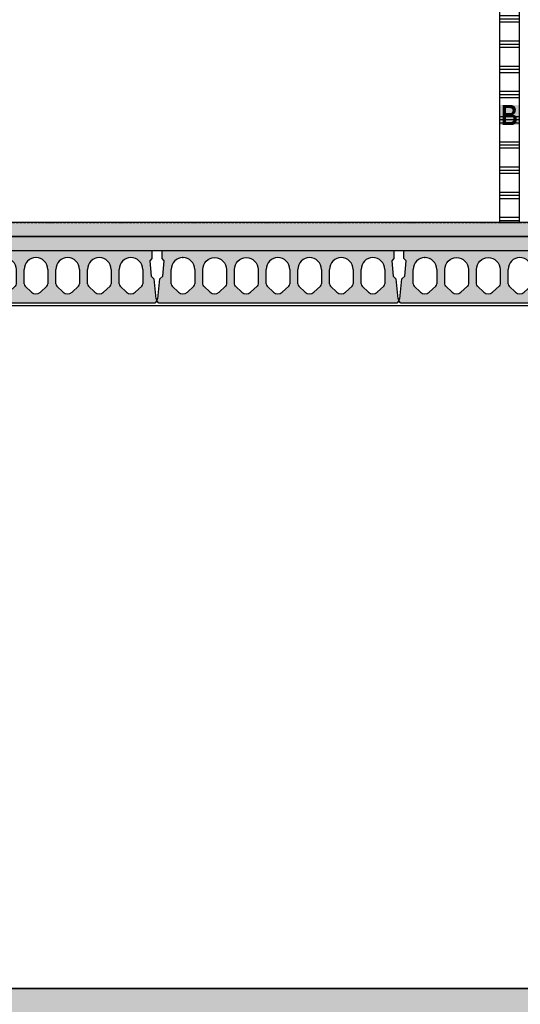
# Model space of a CAD drawing. Header units: millimetres. Extents: x -297000 to 504135, y -166520 to 252050.
# Tile 341 of 416: x 73494 to 75977, y -15678 to -10795. Entities that reach past the tile are written whole.
import ezdxf

# ---------------------------------------------------------------- set-up
doc = ezdxf.new("R2010")
doc.units = ezdxf.units.MM
doc.header["$MEASUREMENT"] = 0
doc.linetypes.add('ACAD_ISO10W100', pattern=[18, 12, -3, 0, -3])
doc.linetypes.add('CENTER', pattern=[50.800000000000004, 31.75, -6.349999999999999, 6.349999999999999, -6.349999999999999])
doc.layers.get('Defpoints').update_dxf_attribs({"color": 6})
for name, color, linetype in [('010_D0050_D', 1, 'Continuous'), ('040_AXPRI_B', 9, 'CENTER'), ('053_SHADE_S', 253, 'Continuous'), ('068_HATCH_H', 8, 'Continuous'), ('220_WALIN_E', 1, 'Continuous'), ('220_WALIN_G', 1, 'Continuous'), ('299_CONCR_G', 3, 'Continuous'), ('299_CONCR_H', 251, 'Continuous'), ('450_CEIFI_G', 2, 'Continuous')]:
    doc.layers.add(name, color=color, linetype=linetype)
doc.styles.add('VMX 1 SMALL 100', font='unvr55w.TTF', dxfattribs={"height": 100})
doc.styles.add('VMX 2 MEDIUM 50', font='unvr55w.TTF', dxfattribs={"height": 100})
doc.dimstyles.new('VMX 50', dxfattribs={"dimscale": 50, "dimtxt": 1, "dimasz": 1, "dimexe": 2, "dimexo": 2, "dimgap": 0.7, "dimtad": 1, "dimdec": 0, "dimdsep": 46, "dimtxsty": 'VMX 2 MEDIUM 50', "dimblk1": 'VMX-DIM-ARROW', "dimblk2": 'VMX-DIM-ARROW', "dimsah": 1, "dimcen": 1, "dimdle": 2, "dimse1": 1, "dimse2": 1, "dimclrd": 256, "dimclre": 256, "dimclrt": 256, "dimadec": 0, "dimazin": 0, "dimtm": 1e-09, "dimtfac": 1, "dimtdec": 0, "dimtmove": 2, "dimatfit": 2, "dimldrblk": 'VMX-DIM-ARROW', "dimfxl": 0, "dimtolj": 2, "dimlwd": -1, "dimarcsym": 0})

# ---------------------------------------------------------------- blocks, each defined once
blk = doc.blocks.new('GRID02')
at = {"layer": '040_AXPRI_B', "linetype": 'ACAD_ISO10W100'}
blk.add_lwpolyline([(-4000, 3800), (27199.99999785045, 3800)], dxfattribs=at)
at = {"layer": 'Defpoints'}
blk.add_lwpolyline([(-4000, 0), (27199.99999785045, 0)], dxfattribs=at)
blk = doc.blocks.new('KANAALPLAAT260')
at = {"layer": '299_CONCR_H'}
h = blk.add_hatch(color=256, dxfattribs=at)
h.paths.add_polyline_path([(5.049627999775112, 120.4962809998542), (18.44946200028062, 133.8961149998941), (25.96350099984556, 209.0364990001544), (15, 220), (15, 260), (1165, 260), (1165, 220), (1154.036499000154, 209.0364990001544), (1161.550537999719, 133.8961149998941), (1174.950372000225, 120.4962809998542), (1185, 20), (1190, 20), (1190, 10), (1180, 0), (0, 0), (-10, 10), (-10, 20), (-5, 20)])
edge = h.paths.add_edge_path(flags=16)
edge.add_arc((119, 76.68257113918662), 31.68257478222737, 226.8415831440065, 313.1584168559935)
edge.add_line((140.6714472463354, 53.57123368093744), (172.760268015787, 83.66084609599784))
edge.add_arc((162.5, 94.60282490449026), 15, 313.1584168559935, 360)
edge.add_line((177.5, 94.60282490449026), (177.5, 166.5))
edge.add_arc((119, 166.5), 58.5, 0, 180)
edge.add_line((60.5, 166.5), (60.5, 94.60282490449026))
edge.add_arc((75.5, 94.60282490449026), 14.99999999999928, 180, 226.8415831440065)
edge.add_line((65.239731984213, 83.66084609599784), (97.32855275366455, 53.57123368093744))
edge = h.paths.add_edge_path(flags=16)
edge.add_line((254.3285527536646, 53.57123368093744), (222.239731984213, 83.66084609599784))
edge.add_arc((232.5, 94.60282490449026), 14.99999999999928, 180, 226.8415831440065, ccw=False)
edge.add_line((217.5, 94.60282490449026), (217.5, 166.5))
edge.add_arc((276, 166.5), 58.5, 0, 180, ccw=False)
edge.add_line((334.5, 166.5), (334.5, 94.60282490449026))
edge.add_arc((319.5, 94.60282490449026), 15, -46.841583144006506, 0, ccw=False)
edge.add_line((329.760268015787, 83.66084609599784), (297.6714472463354, 53.57123368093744))
edge.add_arc((276, 76.68257113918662), 31.68257478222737, 226.8415831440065, 313.1584168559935, ccw=False)
edge = h.paths.add_edge_path(flags=16)
edge.add_arc((389.5, 94.60282490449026), 14.99999999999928, 180, 226.8415831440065)
edge.add_line((379.239731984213, 83.66084609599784), (411.3285527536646, 53.57123368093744))
edge.add_arc((433, 76.68257113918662), 31.68257478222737, 226.8415831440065, 313.1584168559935)
edge.add_line((454.6714472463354, 53.57123368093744), (486.760268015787, 83.66084609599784))
edge.add_arc((476.5, 94.60282490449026), 15, 313.1584168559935, 360)
edge.add_line((491.5, 94.60282490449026), (491.5, 166.5))
edge.add_arc((433, 166.5), 58.5, 0, 180)
edge.add_line((374.5, 166.5), (374.5, 94.60282490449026))
edge = h.paths.add_edge_path(flags=16)
edge.add_arc((590, 76.68257113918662), 31.68257478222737, 226.8415831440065, 313.1584168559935)
edge.add_line((611.6714472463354, 53.57123368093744), (643.760268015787, 83.66084609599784))
edge.add_arc((633.5, 94.60282490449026), 15, 313.1584168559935, 360)
edge.add_line((648.5, 94.60282490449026), (648.5, 166.5))
edge.add_arc((590, 166.5), 58.5, 0, 180)
edge.add_line((531.5, 166.5), (531.5, 94.60282490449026))
edge.add_arc((546.5, 94.60282490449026), 14.99999999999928, 180, 226.8415831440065)
edge.add_line((536.239731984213, 83.66084609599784), (568.3285527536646, 53.57123368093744))
edge = h.paths.add_edge_path(flags=16)
edge.add_line((725.3285527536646, 53.57123368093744), (693.239731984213, 83.66084609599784))
edge.add_arc((703.5, 94.60282490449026), 14.99999999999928, 180, 226.8415831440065, ccw=False)
edge.add_line((688.5, 94.60282490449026), (688.5, 166.5))
edge.add_arc((747, 166.5), 58.5, 0, 180, ccw=False)
edge.add_line((805.5, 166.5), (805.5, 94.60282490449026))
edge.add_arc((790.5, 94.60282490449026), 15, -46.841583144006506, 0, ccw=False)
edge.add_line((800.760268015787, 83.66084609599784), (768.6714472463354, 53.57123368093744))
edge.add_arc((747, 76.68257113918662), 31.68257478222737, 226.8415831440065, 313.1584168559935, ccw=False)
edge = h.paths.add_edge_path(flags=16)
edge.add_arc((860.5, 94.60282490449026), 14.99999999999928, 180, 226.8415831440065)
edge.add_line((850.239731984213, 83.66084609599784), (882.3285527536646, 53.57123368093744))
edge.add_arc((904, 76.68257113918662), 31.68257478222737, 226.8415831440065, 313.1584168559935)
edge.add_line((925.6714472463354, 53.57123368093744), (957.760268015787, 83.66084609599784))
edge.add_arc((947.5, 94.60282490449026), 15, 313.1584168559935, 360)
edge.add_line((962.5, 94.60282490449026), (962.5, 166.5))
edge.add_arc((904, 166.5), 58.5, 0, 180)
edge.add_line((845.5, 166.5), (845.5, 94.60282490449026))
edge = h.paths.add_edge_path(flags=16)
edge.add_line((1002.5, 94.60282490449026), (1002.5, 166.5))
edge.add_arc((1061, 166.5), 58.5, 0, 180, ccw=False)
edge.add_line((1119.5, 166.5), (1119.5, 94.60282490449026))
edge.add_arc((1104.5, 94.60282490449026), 15, -46.841583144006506, 0, ccw=False)
edge.add_line((1114.760268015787, 83.66084609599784), (1082.671447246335, 53.57123368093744))
edge.add_arc((1061, 76.68257113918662), 31.68257478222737, 226.8415831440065, 313.1584168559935, ccw=False)
edge.add_line((1039.328552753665, 53.57123368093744), (1007.239731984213, 83.66084609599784))
edge.add_arc((1017.5, 94.60282490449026), 14.99999999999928, 180, 226.8415831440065, ccw=False)
at = {"layer": '299_CONCR_G'}
for p, q in [((60.5, 94.60282490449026), (60.5, 166.5)), ((177.5, 166.5), (177.5, 94.60282490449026)), ((531.5, 94.60282490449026), (531.5, 166.5)), ((648.5, 166.5), (648.5, 94.60282490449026)), ((688.5, 94.60282490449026), (688.5, 166.5)), ((805.5, 166.5), (805.5, 94.60282490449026)), ((845.5, 94.60282490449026), (845.5, 166.5)), ((962.5, 166.5), (962.5, 94.60282490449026)), ((1002.5, 94.60282490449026), (1002.5, 166.5)), ((1119.5, 166.5), (1119.5, 94.60282490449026)), ((97.32855275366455, 53.57123368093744), (65.239731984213, 83.66084609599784)), ((254.3285527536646, 53.57123368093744), (222.239731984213, 83.66084609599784)), ((329.760268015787, 83.66084609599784), (297.6714472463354, 53.57123368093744)), ((411.3285527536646, 53.57123368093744), (379.239731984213, 83.66084609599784)), ((486.760268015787, 83.66084609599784), (454.6714472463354, 53.57123368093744)), ((568.3285527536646, 53.57123368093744), (536.239731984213, 83.66084609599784)), ((643.760268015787, 83.66084609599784), (611.6714472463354, 53.57123368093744)), ((725.3285527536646, 53.57123368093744), (693.239731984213, 83.66084609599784)), ((800.760268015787, 83.66084609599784), (768.6714472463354, 53.57123368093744)), ((882.3285527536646, 53.57123368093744), (850.239731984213, 83.66084609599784)), ((957.760268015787, 83.66084609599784), (925.6714472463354, 53.57123368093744)), ((1039.328552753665, 53.57123368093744), (1007.239731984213, 83.66084609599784)), ((1114.760268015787, 83.66084609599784), (1082.671447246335, 53.57123368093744))]:
    blk.add_line(p, q, dxfattribs=at)
blk.add_lwpolyline([(1161.550537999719, 133.8961149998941), (1174.950372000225, 120.4962809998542), (1185, 20), (1190, 20), (1190, 10), (1180, 0), (0, 0), (-10, 10), (-10, 20), (-5, 20), (5.049627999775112, 120.4962809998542), (18.44946200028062, 133.8961149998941), (25.96350099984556, 209.0364990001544), (15, 220), (15, 260), (1165, 260), (1165, 220), (1154.036499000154, 209.0364990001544)], close=True, dxfattribs=at)
for points in [[(222.2397319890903, 83.6608460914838, -0.2072792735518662), (217.5, 94.60282490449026), (217.5, 166.5, -0.9999999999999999), (334.5, 166.5), (334.5, 94.60282490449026, -0.2072792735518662), (329.7602680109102, 83.66084609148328)], [(379.2397319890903, 83.6608460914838, -0.2072792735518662), (374.5, 94.60282490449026), (374.5, 166.5, -0.9999999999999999), (491.5, 166.5), (491.5, 94.60282490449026, -0.2072792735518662), (486.7602680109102, 83.66084609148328)]]:
    blk.add_lwpolyline(points, format="xyb", dxfattribs=at)
blk.add_lwpolyline([(172.760268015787, 83.66084609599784), (140.6714472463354, 53.57123368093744)], dxfattribs=at)
for centre, radius, start, end in [((119, 166.5), 58.5, 0, 180), ((590, 166.5), 58.5, 0, 180), ((747, 166.5), 58.5, 0, 180), ((904, 166.5), 58.5, 0, 180), ((1061, 166.5), 58.5, 0, 180), ((75.5, 94.60282490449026), 14.99999999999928, 180, 226.8415831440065), ((119, 76.68257113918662), 31.68257478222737, 226.8415831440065, 313.1584168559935), ((162.5, 94.60282490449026), 15, 313.1584168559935, 0), ((276, 76.68257113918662), 31.68257478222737, 226.8415831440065, 313.1584168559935), ((433, 76.68257113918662), 31.68257478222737, 226.8415831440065, 313.1584168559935), ((546.5, 94.60282490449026), 14.99999999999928, 180, 226.8415831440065), ((590, 76.68257113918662), 31.68257478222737, 226.8415831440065, 313.1584168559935), ((633.5, 94.60282490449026), 15, 313.1584168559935, 0), ((703.5, 94.60282490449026), 14.99999999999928, 180, 226.8415831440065), ((747, 76.68257113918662), 31.68257478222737, 226.8415831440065, 313.1584168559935), ((790.5, 94.60282490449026), 15, 313.1584168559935, 0), ((860.5, 94.60282490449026), 14.99999999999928, 180, 226.8415831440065), ((904, 76.68257113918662), 31.68257478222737, 226.8415831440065, 313.1584168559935), ((947.5, 94.60282490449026), 15, 313.1584168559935, 0), ((1017.5, 94.60282490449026), 14.99999999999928, 180, 226.8415831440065), ((1061, 76.68257113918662), 31.68257478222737, 226.8415831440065, 313.1584168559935), ((1104.5, 94.60282490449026), 15, 313.1584168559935, 0)]:
    blk.add_arc(centre, radius, start, end, dxfattribs=at)
at = {"layer": '299_CONCR_G', "linetype": 'ByBlock'}
blk.add_point((119.0456621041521, 224.9999821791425), dxfattribs=at)
blk = doc.blocks.new('1006_X-03.03')
at = {"layer": '053_SHADE_S'}
h = blk.add_hatch(color=256, dxfattribs=at)
h.paths.add_polyline_path([(-100.0000022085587, 3730), (8105.011197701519, 3729.999962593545), (8105.011004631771, 3800), (-100.0000022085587, 3800)])
h.paths.add_polyline_path([(-100.0000022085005, 3660), (8104.999997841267, 3659.999962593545), (8105.011197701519, 3729.999962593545), (-100.0000022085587, 3730)])
h.paths.add_polyline_path([(15080.00011521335, 3659.999999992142), (23299.98879800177, 3659.999962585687), (23299.99999786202, 3729.999962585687), (15080.00011521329, 3729.999999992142)])
h.paths.add_polyline_path([(15080.00011521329, 3729.999999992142), (23299.99999786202, 3729.999962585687), (23299.99980479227, 3799.999999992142), (15080.00011521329, 3799.999999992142)])
at = {"layer": '068_HATCH_H'}
h = blk.add_hatch(dxfattribs=at)
h.set_pattern_fill('PLAST', color=256, scale=500, angle=180, style=0)
h.set_pattern_definition([(180, (-71775.00000200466, 15600.00000125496), (-1.530808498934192e-14, -125), []), (180, (-71775.00000200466, 15584.37500125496), (-1.530808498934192e-14, -125), []), (180, (-71775.00000200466, 15568.75000125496), (-1.530808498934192e-14, -125), [])])
h.paths.add_polyline_path([(4098.385895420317, 3800), (4198.385895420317, 3800), (4198.385895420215, 7321.083285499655), (4098.385895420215, 7321.083285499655)])
h = blk.add_hatch(dxfattribs=at)
h.set_pattern_fill('AR-CONC', color=256, scale=10, style=0)
h.set_pattern_definition([(49.99999999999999, (-71775.00000211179, 15600.00000125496), (71.72601826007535, -6.275213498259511), [7.5, -82.5]), (355, (-71775.00000211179, 15600.00000125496), (-13.8751333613, 75.21921337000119), [6, -66]), (100.4514, (-71769.02283411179, 15599.47706725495), (57.85093817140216, 68.94395420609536), [6.374019, -70.11421119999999]), (46.18420000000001, (-71775.00000211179, 15620.00000125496), (106.7241048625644, -16.55190143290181), [11.25, -123.75]), (96.6356, (-71766.1063276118, 15618.62067055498), (93.46627055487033, 97.41178709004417), [9.561028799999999, -105.1713]), (351.1842, (-71775.00000211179, 15620.00000125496), (93.46619451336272, 97.41186009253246), [9, -99]), (21, (-71765.00000211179, 15615.00000125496), (59.69070521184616, -40.26188906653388), [7.5, -82.5]), (326.0000000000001, (-71765.00000211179, 15615.00000125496), (24.33153319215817, 72.5150045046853), [6, -66]), (71.4514, (-71760.02577881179, 15611.64484065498), (84.02226285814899, 32.25304967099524), [6.374019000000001, -70.1142112]), (37.50000000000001, (-71775.00000211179, 15600.00000125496), (1.215985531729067, 33.28938538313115), [0, -65.19999999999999, 0, -67, 0, -66.25]), (7.499999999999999, (-71775.00000211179, 15600.00000125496), (26.30695374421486, 39.44117118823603), [0, -38.2, 0, -63.7, 0, -25.25]), (327.5, (-71797.30000211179, 15600.00000125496), (53.38224361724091, -2.25548717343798), [0, -25, 0, -78, 0, -103.5]), (317.5, (-71807.30000211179, 15600.00000125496), (58.31861693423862, 10.01049823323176), [0, -32.5, 0, -51.8, 0, -73.5])])
h.paths.add_polyline_path([(-100.0000022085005, 3660), (8104.999997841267, 3659.999962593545), (8105.011197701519, 3729.999962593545), (-100.0000022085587, 3730)])
h.paths.add_polyline_path([(15080.00011521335, 3659.999999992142), (23299.98879800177, 3659.999962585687), (23299.99999786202, 3729.999962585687), (15080.00011521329, 3729.999999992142)])
at = {"layer": '299_CONCR_H'}
blk.add_hatch(color=256, dxfattribs=at).paths.add_polyline_path([(23550.00000007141, -690.0000000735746), (23550.00043969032, -239.999692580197), (23300.0000000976, -239.9999867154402), (23300.0000000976, -3.904569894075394e-07), (14868.00001310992, -3.904569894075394e-07), (14868.00001310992, -200.000000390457), (5907.000000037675, -200.000000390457), (5907.000000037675, 0), (-99.99999777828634, 0), (-99.99999777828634, -239.9996876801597), (-349.9999977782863, -239.9996925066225), (-349.9999977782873, -689.9999999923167), (350.0000022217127, -689.9999999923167), (350.0000022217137, -240.0000000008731), (5450.000001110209, -239.9999989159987), (5450.000000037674, -690.0000000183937), (6150.000000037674, -690.0000000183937), (6150.000000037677, -440.0000003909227), (7910.000001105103, -440.0000003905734), (7909.999997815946, -690.0000000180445), (8610.000001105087, -690.0000287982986), (8610.000001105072, -440.000000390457), (14625.00001203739, -440.0000003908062), (14625.00001203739, -690.0000000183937), (15325.00001203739, -690.0000000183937), (15325.00001162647, -239.9999196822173), (22850.00034025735, -240.000000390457), (22850.00034025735, -690.0000000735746)])
at = {"layer": '220_WALIN_G', "ltscale": 10}
blk.add_line((4198.385895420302, 4232.071392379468), (4198.385895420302, 4432.071392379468), dxfattribs=at)
blk.add_lwpolyline([(4098.385895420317, 3800), (4198.385895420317, 3800), (4198.385895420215, 7321.083285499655), (4098.385895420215, 7321.083285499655)], close=True, dxfattribs=at)
at = {"layer": '299_CONCR_G'}
for points in [[(-100.0000022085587, 3730), (8105.011197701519, 3729.999962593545), (8105.011004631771, 3800), (-100.0000022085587, 3800)], [(-100.0000022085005, 3660), (8104.999997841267, 3659.999962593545), (8105.011197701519, 3729.999962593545), (-100.0000022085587, 3730)]]:
    blk.add_lwpolyline(points, close=True, dxfattribs=at)
blk.add_lwpolyline([(5907.000000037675, 0), (-99.99999777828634, 0), (-99.99999777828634, -239.9996876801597), (-349.9999977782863, -239.9996925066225), (-349.9999977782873, -689.9999999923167), (350.0000022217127, -689.9999999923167), (350.0000022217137, -240.0000000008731), (5450.000001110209, -239.9999989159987)], dxfattribs=at)
at = {"layer": '450_CEIFI_G'}
blk.add_lwpolyline([(14.99292965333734, 3387.500000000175), (5822.000007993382, 3387.500000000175)], dxfattribs=at)
for name, p in [('GRID02', (0, 0)), ('KANAALPLAAT260', (1209.999997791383, 3400.000000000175)), ('KANAALPLAAT260', (2409.999997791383, 3400.000000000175)), ('KANAALPLAAT260', (3609.999997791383, 3400.000000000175))]:
    blk.add_blockref(name, p)
at = {"layer": '220_WALIN_E', "ltscale": 10, "insert": (4148.385895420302, 4332.071392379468), "char_height": 100, "width": 100, "attachment_point": 5, "style": 'VMX 1 SMALL 100', "bg_fill": 1, "box_fill_scale": 1, "bg_fill_color": 255, "bg_fill_transparency": 0}
blk.add_mtext('{\\fUnivers Condensed|b1|i0|c0|p34;B}', dxfattribs=at)
blk = doc.blocks.new('VMX-DIM-ARROW')
h = blk.add_hatch(color=256)
edge = h.paths.add_edge_path()
edge.add_arc((0, 0), 0.5, 0, 360)
for p, q in [((0, 2.500000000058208), (0, -2.499999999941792)), ((-2.5, 0), (2.5, 0))]:
    blk.add_line(p, q)
blk = doc.blocks.new('*D848')
at = {"layer": '010_D0050_D'}
blk.add_line((71825.00430704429, -17350.00023882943), (77525.00430707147, -17350.00023882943), dxfattribs=at)
at = {"layer": 'Defpoints', "color": 0}
for p in [(71775.00430704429, -14350.00023882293), (77575.00430707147, -14350.00023882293), (77575.00430707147, -17350.00023882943)]:
    blk.add_point(p, dxfattribs=at)
at = {"layer": '010_D0050_D', "xscale": 50, "yscale": 50, "zscale": 50, "rotation": 180}
blk.add_blockref('VMX-DIM-ARROW', (71775.00430704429, -17350.00023882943), dxfattribs=at)
at = {"layer": '010_D0050_D', "xscale": 50, "yscale": 50, "zscale": 50}
blk.add_blockref('VMX-DIM-ARROW', (77575.00430707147, -17350.00023882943), dxfattribs=at)
at = {"layer": '010_D0050_D', "insert": (74675.00430705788, -17263.12213819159), "char_height": 100, "attachment_point": 5, "style": 'VMX 2 MEDIUM 50'}
blk.add_mtext('\\A2;5800', dxfattribs=at)
blk = doc.blocks.new('*D853')
at = {"layer": '010_D0050_D'}
blk.add_line((71525.00430704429, -17600.00023882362), (95225.0043070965, -17600.00023882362), dxfattribs=at)
at = {"layer": 'Defpoints', "color": 0}
for p in [(71475.00430704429, -14350.00023882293), (95275.0043070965, -14350.00023882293), (95275.0043070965, -17600.00023882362)]:
    blk.add_point(p, dxfattribs=at)
at = {"layer": '010_D0050_D', "xscale": 50, "yscale": 50, "zscale": 50, "rotation": 180}
blk.add_blockref('VMX-DIM-ARROW', (71475.00430704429, -17600.00023882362), dxfattribs=at)
at = {"layer": '010_D0050_D', "xscale": 50, "yscale": 50, "zscale": 50}
blk.add_blockref('VMX-DIM-ARROW', (95275.0043070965, -17600.00023882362), dxfattribs=at)
at = {"layer": '010_D0050_D', "insert": (83722.07085483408, -17513.12213818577), "char_height": 100, "attachment_point": 5, "style": 'VMX 2 MEDIUM 50'}
blk.add_mtext('\\A2;23800', dxfattribs=at)

msp = doc.modelspace()

# ---------------------------------------------------------------- block references
msp.add_blockref('1006_X-03.03', (71774.99999988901, -15600.00000125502))

# ---------------------------------------------------------------- dimensions: what is measured, and where the dimension line sits
at = {"layer": '010_D0050_D'}
dim = msp.add_linear_dim(base=(95275.0043070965, -17600.00023882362), p1=(71475.00430704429, -14350.00023882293), p2=(95275.0043070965, -14350.00023882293), dimstyle='VMX 50', dxfattribs=at)
dim.commit()
dim.dimension.update_dxf_attribs({"geometry": '*D853', "text_midpoint": (83722.07085483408, -17513.12213818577), "dimtype": 160})
dim = msp.add_linear_dim(base=(77575.00430707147, -17350.00023882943), p1=(71775.00430704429, -14350.00023882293), p2=(77575.00430707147, -14350.00023882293), dimstyle='VMX 50', dxfattribs=at)
dim.commit()
dim.dimension.update_dxf_attribs({"geometry": '*D848', "text_midpoint": (74675.00430705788, -17263.12213819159)})

doc.saveas('drawing.dxf')
